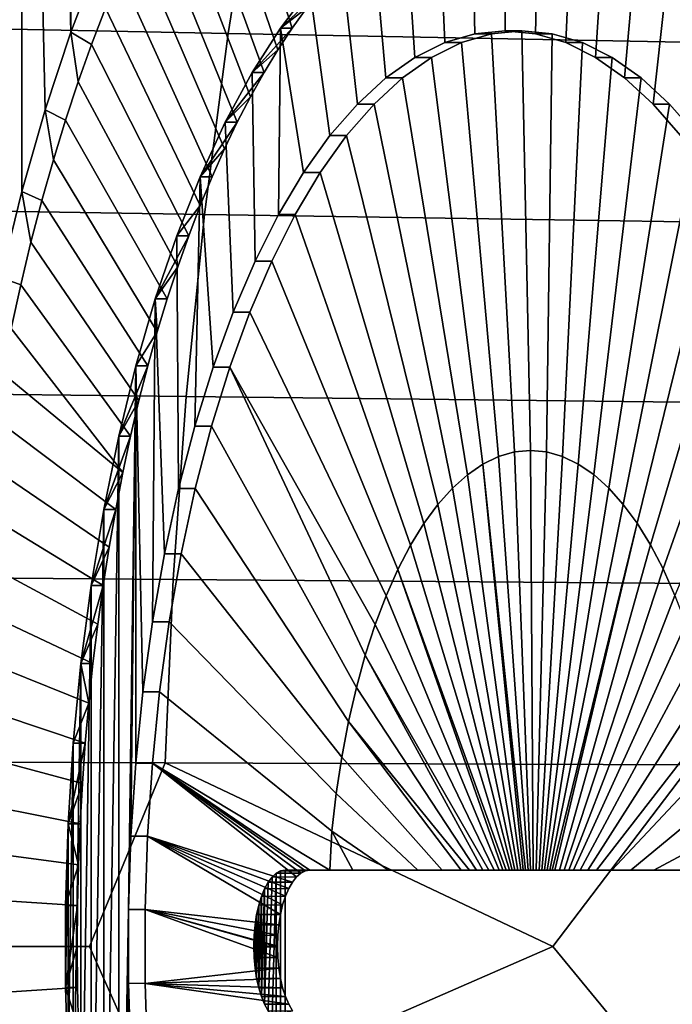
# Model space of a CAD drawing. Header units: metres. Extents: x -240 to 45, y -77 to 27.
# Tile 368 of 656: x -192 to -189.86, y -0.19 to 3.04. Entities that reach past the tile are written whole.
import ezdxf

# ---------------------------------------------------------------- set-up
doc = ezdxf.new("R2010")
doc.units = ezdxf.units.M
doc.layers.add('solid_102011X2', color=7, linetype='CONTINUOUS')

msp = doc.modelspace()

# ---------------------------------------------------------------- linework, layer by layer
at = {"layer": 'solid_102011X2'}
for points in [[(-191.742722, 3.234237, 277.124939), (-191.834381, 2.995306, 276.922089), (-191.828583, 6.267675, 276.934937), (-191.744476, 6.375525, 277.121033)], [(-191.834381, 2.995306, 276.922089), (-191.911194, 6.15328, 276.752106), (-191.828583, 6.267675, 276.934937)], [(-191.834381, 2.995306, 276.922089), (-191.918777, 2.741099, 276.735321), (-191.992203, 6.032554, 276.572845), (-191.911194, 6.15328, 276.752106)], [(-191.995499, 2.472916, 276.565552), (-192.064133, 2.192124, 276.413666), (-192.071548, 5.905531, 276.397247), (-191.992203, 6.032554, 276.572845)], [(-191.918777, 2.741099, 276.735321), (-191.995499, 2.472916, 276.565552), (-191.992203, 6.032554, 276.572845)], [(-191.061127, 3.074813, 278.529114), (-191.109131, 3.008506, 278.422882), (-191.358627, 3.780429, 277.966522), (-191.301132, 3.862168, 278.09375)], [(-191.109131, 3.008506, 278.422882), (-191.156067, 2.937754, 278.319), (-191.414841, 3.693645, 277.842102), (-191.358627, 3.780429, 277.966522)], [(-191.156067, 2.937754, 278.319), (-191.201813, 2.862744, 278.217773), (-191.469727, 3.601933, 277.720673), (-191.414841, 3.693645, 277.842102)], [(-191.225235, 3.579165, 335.052307), (-192.920761, 3.619068, 333.501556), (-193.017136, 3.024392, 333.590363), (-191.319382, 2.991038, 335.141144)], [(-191.201813, 2.862744, 278.217773), (-191.246338, 2.783556, 278.119232), (-191.523193, 3.505414, 277.602356), (-191.469727, 3.601933, 277.720673)], [(-189.509781, 3.539681, 336.588623), (-191.225235, 3.579165, 335.052307), (-191.319382, 2.991038, 335.141144), (-189.6017, 2.958035, 336.67749)], [(-191.246338, 2.783556, 278.119232), (-191.289612, 2.700223, 278.023468), (-191.575165, 3.404217, 277.487335), (-191.523193, 3.505414, 277.602356)], [(-190.511063, 2.990274, 279.850433), (-190.609863, 2.961147, 279.631836), (-190.631699, 3.458977, 279.583496), (-190.521988, 3.489732, 279.826263)], [(-190.411667, 3, 280.070404), (-190.511063, 2.990274, 279.850433), (-190.521988, 3.489732, 279.826263), (-190.411667, 3.5, 280.070404)], [(-190.312271, 2.990274, 280.290344), (-190.411667, 3, 280.070404), (-190.411667, 3.5, 280.070404), (-190.301346, 3.489732, 280.314514)], [(-190.312271, 2.990274, 280.290344), (-190.301346, 3.489732, 280.314514), (-190.19165, 3.458977, 280.557281), (-190.213486, 2.961147, 280.508942)], [(-190.609863, 2.961147, 279.631836), (-190.707306, 2.912837, 279.416199), (-190.740051, 3.407947, 279.343719), (-190.631699, 3.458977, 279.583496)], [(-190.213486, 2.961147, 280.508942), (-190.19165, 3.458977, 280.557281), (-190.083298, 3.407947, 280.797058), (-190.116043, 2.912837, 280.724579)], [(-191.289612, 2.700223, 278.023468), (-191.331558, 2.612911, 277.930695), (-191.625595, 3.298479, 277.375763), (-191.575165, 3.404217, 277.487335)], [(-190.707306, 2.912837, 279.416199), (-190.802887, 2.845605, 279.204651), (-190.846558, 3.33688, 279.108032), (-190.740051, 3.407947, 279.343719)], [(-190.116043, 2.912837, 280.724579), (-190.083298, 3.407947, 280.797058), (-189.976791, 3.33688, 281.032745), (-190.020447, 2.845605, 280.936127)], [(-190.802887, 2.845605, 279.204651), (-190.895889, 2.759953, 278.998871), (-190.950424, 3.246282, 278.878174), (-190.846558, 3.33688, 279.108032)], [(-190.020447, 2.845605, 280.936127), (-189.976791, 3.33688, 281.032745), (-189.87291, 3.246282, 281.262604), (-189.92746, 2.759953, 281.141907)], [(-191.331558, 2.612911, 277.930695), (-191.372055, 2.521825, 277.841064), (-191.674393, 3.188339, 277.267792), (-191.625595, 3.298479, 277.375763)], [(-191.721497, 3.073945, 277.163544), (-191.766846, 2.95545, 277.063171), (-191.834381, 2.995306, 276.922089), (-191.742722, 3.234237, 277.124939)], [(-190.895889, 2.759953, 278.998871), (-190.985794, 2.65636, 278.799896), (-191.051208, 3.136575, 278.655151), (-190.950424, 3.246282, 278.878174)], [(-189.92746, 2.759953, 281.141907), (-189.87291, 3.246282, 281.262604), (-189.772125, 3.136575, 281.485626), (-189.83754, 2.65636, 281.340881)], [(-191.372055, 2.521825, 277.841064), (-191.411087, 2.427046, 277.7547), (-191.721497, 3.073945, 277.163544), (-191.674393, 3.188339, 277.267792)], [(-190.985794, 2.65636, 278.799896), (-191.071945, 2.535577, 278.609283), (-191.148193, 3.008517, 278.440552), (-191.051208, 3.136575, 278.655151)], [(-191.012146, 3.136565, 278.637482), (-191.051208, 3.136575, 278.655151), (-191.148193, 3.008517, 278.440552)], [(-191.061127, 3.074813, 278.529114), (-191.012146, 3.136565, 278.637482), (-191.148193, 3.008517, 278.440552)], [(-191.448608, 2.328647, 277.671631), (-191.766846, 2.95545, 277.063171), (-191.721497, 3.073945, 277.163544), (-191.411087, 2.427046, 277.7547)], [(-191.109131, 3.008506, 278.422882), (-191.061127, 3.074813, 278.529114), (-191.148193, 3.008517, 278.440552)], [(-191.319382, 2.991038, 335.141144), (-193.017136, 3.024392, 333.590363), (-193.096191, 2.425032, 333.663239), (-191.396622, 2.398283, 335.21402)], [(-191.153854, 2.398296, 278.42804), (-191.230896, 2.245543, 278.257538), (-191.240891, 2.862747, 278.235443), (-191.148193, 3.008517, 278.440552)], [(-191.109131, 3.008506, 278.422882), (-191.148193, 3.008517, 278.440552), (-191.240891, 2.862747, 278.235443)], [(-191.156067, 2.937754, 278.319), (-191.109131, 3.008506, 278.422882), (-191.240891, 2.862747, 278.235443)], [(-191.071945, 2.535577, 278.609283), (-191.153854, 2.398296, 278.42804), (-191.148193, 3.008517, 278.440552)], [(-190.511063, 2.990274, 279.850433), (-190.411667, 3, 280.070404), (-190.357101, 3, 280.045715), (-190.456512, 2.990273, 279.825745)], [(-190.456512, 2.990273, 279.825745), (-190.357101, 3, 280.045715), (-190.328354, 1.625165, 280.032745), (-190.38089, 1.620148, 279.916443)], [(-190.411667, 3, 280.070404), (-190.312271, 2.990274, 280.290344), (-190.257706, 2.990273, 280.265717), (-190.357101, 3, 280.045715)], [(-190.275909, 1.620168, 280.148773), (-190.328354, 1.625165, 280.032745), (-190.357101, 3, 280.045715), (-190.257706, 2.990273, 280.265717)], [(-191.810394, 2.833012, 276.966797), (-191.852066, 2.706793, 276.874603), (-191.918777, 2.741099, 276.735321), (-191.834381, 2.995306, 276.922089)], [(-191.766846, 2.95545, 277.063171), (-191.810394, 2.833012, 276.966797), (-191.834381, 2.995306, 276.922089)], [(-189.6017, 2.958035, 336.67749), (-191.319382, 2.991038, 335.141144), (-191.396622, 2.398283, 335.21402), (-189.677094, 2.371816, 336.750397)], [(-190.609863, 2.961147, 279.631836), (-190.511063, 2.990274, 279.850433), (-190.456512, 2.990273, 279.825745), (-190.555298, 2.961145, 279.607178)], [(-190.555298, 2.961145, 279.607178), (-190.456512, 2.990273, 279.825745), (-190.38089, 1.620148, 279.916443), (-190.433121, 1.605128, 279.800903)], [(-190.312271, 2.990274, 280.290344), (-190.213486, 2.961147, 280.508942), (-190.15892, 2.961145, 280.484283), (-190.257706, 2.990273, 280.265717)], [(-190.15892, 2.961145, 280.484283), (-190.223785, 1.605207, 280.26413), (-190.275909, 1.620168, 280.148773), (-190.257706, 2.990273, 280.265717)], [(-191.484558, 2.226831, 277.592102), (-191.810394, 2.833012, 276.966797), (-191.766846, 2.95545, 277.063171), (-191.448608, 2.328647, 277.671631)], [(-191.201813, 2.862744, 278.217773), (-191.156067, 2.937754, 278.319), (-191.240891, 2.862747, 278.235443)], [(-190.707306, 2.912837, 279.416199), (-190.609863, 2.961147, 279.631836), (-190.555298, 2.961145, 279.607178), (-190.65274, 2.912831, 279.39151)], [(-190.65274, 2.912831, 279.39151), (-190.555298, 2.961145, 279.607178), (-190.433121, 1.605128, 279.800903), (-190.484695, 1.580198, 279.686768)], [(-190.061462, 2.912831, 280.699951), (-190.172302, 1.580374, 280.378052), (-190.223785, 1.605207, 280.26413), (-190.15892, 2.961145, 280.484283)], [(-190.213486, 2.961147, 280.508942), (-190.116043, 2.912837, 280.724579), (-190.061462, 2.912831, 280.699951), (-190.15892, 2.961145, 280.484283)], [(-190.802887, 2.845605, 279.204651), (-190.707306, 2.912837, 279.416199), (-190.65274, 2.912831, 279.39151), (-190.748322, 2.8456, 279.179993)], [(-190.748322, 2.8456, 279.179993), (-190.65274, 2.912831, 279.39151), (-190.484695, 1.580198, 279.686768), (-190.535294, 1.54551, 279.574768)], [(-189.965881, 2.8456, 280.911469), (-190.12178, 1.545821, 280.489838), (-190.172302, 1.580374, 280.378052), (-190.061462, 2.912831, 280.699951)], [(-190.116043, 2.912837, 280.724579), (-190.020447, 2.845605, 280.936127), (-189.965881, 2.8456, 280.911469), (-190.061462, 2.912831, 280.699951)], [(-191.230896, 2.245543, 278.257538), (-191.302673, 2.078126, 278.098724), (-191.32869, 2.70022, 278.041138), (-191.240891, 2.862747, 278.235443)], [(-191.201813, 2.862744, 278.217773), (-191.240891, 2.862747, 278.235443), (-191.32869, 2.70022, 278.041138)], [(-191.246338, 2.783556, 278.119232), (-191.201813, 2.862744, 278.217773), (-191.32869, 2.70022, 278.041138)], [(-190.895889, 2.759953, 278.998871), (-190.802887, 2.845605, 279.204651), (-190.748322, 2.8456, 279.179993), (-190.841339, 2.759946, 278.974182)], [(-190.841339, 2.759946, 278.974182), (-190.748322, 2.8456, 279.179993), (-190.535294, 1.54551, 279.574768), (-190.584625, 1.501281, 279.465607)], [(-189.872879, 2.759946, 281.117279), (-190.07254, 1.501762, 280.598816), (-190.12178, 1.545821, 280.489838), (-189.965881, 2.8456, 280.911469)], [(-190.020447, 2.845605, 280.936127), (-189.92746, 2.759953, 281.141907), (-189.872879, 2.759946, 281.117279), (-189.965881, 2.8456, 280.911469)], [(-191.51886, 2.121792, 277.516174), (-191.852066, 2.706793, 276.874603), (-191.810394, 2.833012, 276.966797), (-191.484558, 2.226831, 277.592102)], [(-191.289612, 2.700223, 278.023468), (-191.246338, 2.783556, 278.119232), (-191.32869, 2.70022, 278.041138)], [(-190.985794, 2.65636, 278.799896), (-190.895889, 2.759953, 278.998871), (-190.841339, 2.759946, 278.974182), (-190.931229, 2.656366, 278.775269)], [(-190.931229, 2.656366, 278.775269), (-190.841339, 2.759946, 278.974182), (-190.584625, 1.501281, 279.465607), (-190.632385, 1.447782, 279.359955)], [(-189.782974, 2.656366, 281.316193), (-190.024872, 1.448467, 280.704315), (-190.07254, 1.501762, 280.598816), (-189.872879, 2.759946, 281.117279)], [(-189.92746, 2.759953, 281.141907), (-189.83754, 2.65636, 281.340881), (-189.782974, 2.656366, 281.316193), (-189.872879, 2.759946, 281.117279)], [(-191.891815, 2.576962, 276.786652), (-191.929581, 2.443693, 276.703064), (-191.995499, 2.472916, 276.565552), (-191.918777, 2.741099, 276.735321)], [(-191.852066, 2.706793, 276.874603), (-191.891815, 2.576962, 276.786652), (-191.918777, 2.741099, 276.735321)], [(-191.551483, 2.013634, 277.444), (-191.891815, 2.576962, 276.786652), (-191.852066, 2.706793, 276.874603), (-191.51886, 2.121792, 277.516174)], [(-191.289612, 2.700223, 278.023468), (-191.32869, 2.70022, 278.041138), (-191.411133, 2.521811, 277.858704)], [(-191.331558, 2.612911, 277.930695), (-191.289612, 2.700223, 278.023468), (-191.411133, 2.521811, 277.858704)], [(-191.302673, 2.078126, 278.098724), (-191.368622, 1.89736, 277.952789), (-191.411133, 2.521811, 277.858704), (-191.32869, 2.70022, 278.041138)], [(-191.071945, 2.535577, 278.609283), (-190.985794, 2.65636, 278.799896), (-190.931229, 2.656366, 278.775269), (-191.01738, 2.535574, 278.584595)], [(-191.01738, 2.535574, 278.584595), (-190.931229, 2.656366, 278.775269), (-190.632385, 1.447782, 279.359955), (-190.678253, 1.385345, 279.258423)], [(-189.696823, 2.535574, 281.506866), (-189.979065, 1.386264, 280.805664), (-190.024872, 1.448467, 280.704315), (-189.782974, 2.656366, 281.316193)], [(-191.372055, 2.521825, 277.841064), (-191.331558, 2.612911, 277.930695), (-191.411133, 2.521811, 277.858704)], [(-191.582382, 1.902493, 277.37561), (-191.929581, 2.443693, 276.703064), (-191.891815, 2.576962, 276.786652), (-191.551483, 2.013634, 277.444)], [(-191.428406, 1.704167, 277.820496), (-191.481567, 1.5, 277.70282), (-191.487686, 2.328643, 277.689301), (-191.411133, 2.521811, 277.858704)], [(-191.411087, 2.427046, 277.7547), (-191.411133, 2.521811, 277.858704), (-191.487686, 2.328643, 277.689301)], [(-191.368622, 1.89736, 277.952789), (-191.428406, 1.704167, 277.820496), (-191.411133, 2.521811, 277.858704)], [(-191.411087, 2.427046, 277.7547), (-191.372055, 2.521825, 277.841064), (-191.411133, 2.521811, 277.858704)], [(-191.153854, 2.398296, 278.42804), (-191.071945, 2.535577, 278.609283), (-191.01738, 2.535574, 278.584595), (-191.099258, 2.398333, 278.403412)], [(-191.099258, 2.398333, 278.403412), (-191.01738, 2.535574, 278.584595), (-190.678253, 1.385345, 279.258423), (-190.72197, 1.314354, 279.161713)], [(-189.614944, 2.398333, 281.688049), (-189.935394, 1.315536, 280.902283), (-189.979065, 1.386264, 280.805664), (-189.696823, 2.535574, 281.506866)], [(-191.965317, 2.307163, 276.623993), (-191.998978, 2.167554, 276.5495), (-192.064133, 2.192124, 276.413666), (-191.995499, 2.472916, 276.565552)], [(-191.929581, 2.443693, 276.703064), (-191.965317, 2.307163, 276.623993), (-191.995499, 2.472916, 276.565552)], [(-191.396622, 2.398283, 335.21402), (-193.096191, 2.425032, 333.663239), (-193.157822, 1.821917, 333.720001), (-191.456818, 1.801818, 335.270813)], [(-191.611511, 1.78856, 277.311157), (-191.965317, 2.307163, 276.623993), (-191.929581, 2.443693, 276.703064), (-191.582382, 1.902493, 277.37561)], [(-191.448608, 2.328647, 277.671631), (-191.411087, 2.427046, 277.7547), (-191.487686, 2.328643, 277.689301)], [(-189.677094, 2.371816, 336.750397), (-191.396622, 2.398283, 335.21402), (-191.456818, 1.801818, 335.270813), (-189.735855, 1.78193, 336.80722)], [(-191.230896, 2.245543, 278.257538), (-191.153854, 2.398296, 278.42804), (-191.099258, 2.398333, 278.403412), (-191.176331, 2.245536, 278.23288)], [(-191.176331, 2.245536, 278.23288), (-191.099258, 2.398333, 278.403412), (-190.72197, 1.314354, 279.161713), (-190.763245, 1.235248, 279.070343)], [(-189.537872, 2.245536, 281.858582), (-189.89415, 1.236717, 280.993561), (-189.935394, 1.315536, 280.902283), (-189.614944, 2.398333, 281.688049)], [(-191.448608, 2.328647, 277.671631), (-191.487686, 2.328643, 277.689301), (-191.557938, 2.121763, 277.533813)], [(-191.484558, 2.226831, 277.592102), (-191.448608, 2.328647, 277.671631), (-191.557938, 2.121763, 277.533813)], [(-191.481567, 1.5, 277.70282), (-191.527802, 1.286107, 277.600525), (-191.557938, 2.121763, 277.533813), (-191.487686, 2.328643, 277.689301)], [(-191.638809, 1.672008, 277.250763), (-191.998978, 2.167554, 276.5495), (-191.965317, 2.307163, 276.623993), (-191.611511, 1.78856, 277.311157)], [(-191.51886, 2.121792, 277.516174), (-191.484558, 2.226831, 277.592102), (-191.557938, 2.121763, 277.533813)], [(-191.302673, 2.078126, 278.098724), (-191.230896, 2.245543, 278.257538), (-191.176331, 2.245536, 278.23288), (-191.248093, 2.078163, 278.074097)], [(-191.248093, 2.078163, 278.074097), (-191.176331, 2.245536, 278.23288), (-190.763245, 1.235248, 279.070343), (-190.801849, 1.148515, 278.984924)], [(-189.466125, 2.078163, 282.017365), (-189.855576, 1.150292, 281.078918), (-189.89415, 1.236717, 280.993561), (-189.537872, 2.245536, 281.858582)], [(-191.998978, 2.167554, 276.5495), (-192.030518, 2.025054, 276.479706), (-192.064133, 2.192124, 276.413666)], [(-191.664261, 1.553013, 277.194458), (-192.030518, 2.025054, 276.479706), (-191.998978, 2.167554, 276.5495), (-191.638809, 1.672008, 277.250763)], [(-191.566803, 1.063787, 277.514221), (-191.598297, 0.834712, 277.444519), (-191.62146, 1.902495, 277.39328), (-191.557938, 2.121763, 277.533813)], [(-191.551483, 2.013634, 277.444), (-191.557938, 2.121763, 277.533813), (-191.62146, 1.902495, 277.39328)], [(-191.527802, 1.286107, 277.600525), (-191.566803, 1.063787, 277.514221), (-191.557938, 2.121763, 277.533813)], [(-191.551483, 2.013634, 277.444), (-191.51886, 2.121792, 277.516174), (-191.557938, 2.121763, 277.533813)], [(-191.368622, 1.89736, 277.952789), (-191.302673, 2.078126, 278.098724), (-191.248093, 2.078163, 278.074097), (-191.314056, 1.897351, 277.928101)], [(-191.314056, 1.897351, 277.928101), (-191.248093, 2.078163, 278.074097), (-190.801849, 1.148515, 278.984924), (-190.837509, 1.054691, 278.906006)], [(-191.664261, 1.553013, 277.194458), (-192.059891, 1.879851, 276.414703), (-192.030518, 2.025054, 276.479706)], [(-191.582382, 1.902493, 277.37561), (-191.551483, 2.013634, 277.444), (-191.62146, 1.902495, 277.39328)], [(-191.664261, 1.553013, 277.194458), (-191.687805, 1.431753, 277.142334), (-192.087067, 1.73214, 276.354584), (-192.059891, 1.879851, 276.414703)], [(-191.646072, 0.120782, 277.338776), (-191.677887, -1.671991, 277.268402), (-191.677887, 1.671991, 277.268402), (-191.62146, 1.902495, 277.39328)], [(-191.582382, 1.902493, 277.37561), (-191.62146, 1.902495, 277.39328), (-191.677887, 1.671991, 277.268402)], [(-191.611511, 1.78856, 277.311157), (-191.582382, 1.902493, 277.37561), (-191.677887, 1.671991, 277.268402)], [(-191.638062, 0.361657, 277.356506), (-191.646072, 0.120782, 277.338776), (-191.62146, 1.902495, 277.39328)], [(-191.622116, 0.600062, 277.391815), (-191.638062, 0.361657, 277.356506), (-191.62146, 1.902495, 277.39328)], [(-191.598297, 0.834712, 277.444519), (-191.622116, 0.600062, 277.391815), (-191.62146, 1.902495, 277.39328)], [(-191.368622, 1.89736, 277.952789), (-191.314056, 1.897351, 277.928101), (-191.37384, 1.704157, 277.795807), (-191.428406, 1.704167, 277.820496)], [(-191.314056, 1.897351, 277.928101), (-190.870041, 0.954355, 278.834015), (-190.899231, 0.848127, 278.76944), (-191.37384, 1.704157, 277.795807)], [(-191.314056, 1.897351, 277.928101), (-190.837509, 1.054691, 278.906006), (-190.870041, 0.954355, 278.834015)], [(-191.456818, 1.801818, 335.270813), (-193.157822, 1.821917, 333.720001), (-193.201889, 1.215978, 333.76062), (-191.499863, 1.202562, 335.311432)], [(-191.638809, 1.672008, 277.250763), (-191.611511, 1.78856, 277.311157), (-191.677887, 1.671991, 277.268402)], [(-189.735855, 1.78193, 336.80722), (-191.456818, 1.801818, 335.270813), (-191.499863, 1.202562, 335.311432), (-189.777893, 1.189288, 336.84787)], [(-191.687805, 1.431753, 277.142334), (-191.709412, 1.308364, 277.094513), (-192.112, 1.582118, 276.299408), (-192.087067, 1.73214, 276.354584)], [(-191.481567, 1.5, 277.70282), (-191.428406, 1.704167, 277.820496), (-191.37384, 1.704157, 277.795807), (-191.426987, 1.500036, 277.678192)], [(-191.37384, 1.704157, 277.795807), (-190.899231, 0.848127, 278.76944), (-190.924896, 0.736662, 278.712646), (-191.426987, 1.500036, 277.678192)], [(-191.638809, 1.672008, 277.250763), (-191.677887, 1.671991, 277.268402), (-191.726868, 1.43174, 277.160004)], [(-191.664261, 1.553013, 277.194458), (-191.638809, 1.672008, 277.250763), (-191.726868, 1.43174, 277.160004)], [(-191.726868, -1.43174, 277.160004), (-191.726868, 1.43174, 277.160004), (-191.677887, 1.671991, 277.268402)], [(-191.677887, -1.671991, 277.268402), (-191.726868, -1.43174, 277.160004), (-191.677887, 1.671991, 277.268402)], [(-190.336853, 0.25, 279.991394), (-190.433121, 1.605128, 279.800903), (-190.38089, 1.620148, 279.916443), (-190.328461, 0.25, 280.009949)], [(-190.319901, 0.25, 280.028931), (-190.328461, 0.25, 280.009949), (-190.38089, 1.620148, 279.916443), (-190.328354, 1.625165, 280.032745)], [(-190.310287, 0.25, 280.050171), (-190.319901, 0.25, 280.028931), (-190.328354, 1.625165, 280.032745), (-190.275909, 1.620168, 280.148773)], [(-190.300903, 0.25, 280.070953), (-190.310287, 0.25, 280.050171), (-190.275909, 1.620168, 280.148773), (-190.223785, 1.605207, 280.26413)], [(-191.709412, 1.308364, 277.094513), (-191.72908, 1.183027, 277.050995), (-192.134659, 1.429985, 276.249268), (-192.112, 1.582118, 276.299408)], [(-190.345062, 0.25, 279.973206), (-190.484695, 1.580198, 279.686768), (-190.433121, 1.605128, 279.800903), (-190.336853, 0.25, 279.991394)], [(-190.291718, 0.25, 280.091248), (-190.300903, 0.25, 280.070953), (-190.223785, 1.605207, 280.26413), (-190.172302, 1.580374, 280.378052)], [(-191.687805, 1.431753, 277.142334), (-191.664261, 1.553013, 277.194458), (-191.726868, 1.43174, 277.160004)], [(-190.360977, 0.25, 279.937988), (-190.535294, 1.54551, 279.574768), (-190.484695, 1.580198, 279.686768), (-190.353104, 0.25, 279.955383)], [(-190.345062, 0.25, 279.973206), (-190.353104, 0.25, 279.955383), (-190.484695, 1.580198, 279.686768)], [(-190.282745, 0.25, 280.111084), (-190.291718, 0.25, 280.091248), (-190.172302, 1.580374, 280.378052), (-190.12178, 1.545821, 280.489838)], [(-190.370468, 0.25, 279.916931), (-190.584625, 1.501281, 279.465607), (-190.535294, 1.54551, 279.574768), (-190.360977, 0.25, 279.937988)], [(-190.274033, 0.25, 280.130371), (-190.282745, 0.25, 280.111084), (-190.12178, 1.545821, 280.489838), (-190.07254, 1.501762, 280.598816)], [(-191.527802, 1.286107, 277.600525), (-191.481567, 1.5, 277.70282), (-191.426987, 1.500036, 277.678192), (-191.473236, 1.286031, 277.575836)], [(-191.426987, 1.500036, 277.678192), (-190.924896, 0.736662, 278.712646), (-190.946869, 0.620649, 278.664001), (-191.473236, 1.286031, 277.575836)], [(-190.379623, 0.25, 279.896637), (-190.632385, 1.447782, 279.359955), (-190.584625, 1.501281, 279.465607), (-190.370468, 0.25, 279.916931)], [(-190.26561, 0.25, 280.148956), (-190.274033, 0.25, 280.130371), (-190.07254, 1.501762, 280.598816), (-190.024872, 1.448467, 280.704315)], [(-191.72908, 1.183027, 277.050995), (-191.746735, 1.056002, 277.011902), (-192.155014, 1.275944, 276.204224), (-192.134659, 1.429985, 276.249268)], [(-191.687805, 1.431753, 277.142334), (-191.726868, 1.43174, 277.160004), (-191.768143, 1.183044, 277.068665)], [(-191.709412, 1.308364, 277.094513), (-191.687805, 1.431753, 277.142334), (-191.768143, 1.183044, 277.068665)], [(-191.768143, -1.183044, 277.068665), (-191.768143, 1.183044, 277.068665), (-191.726868, 1.43174, 277.160004)], [(-191.726868, -1.43174, 277.160004), (-191.768143, -1.183044, 277.068665), (-191.726868, 1.43174, 277.160004)], [(-190.38855, 0.25, 279.876862), (-190.678253, 1.385345, 279.258423), (-190.632385, 1.447782, 279.359955), (-190.379623, 0.25, 279.896637)], [(-190.257416, 0.25, 280.167053), (-190.26561, 0.25, 280.148956), (-190.024872, 1.448467, 280.704315), (-189.979065, 1.386264, 280.805664)], [(-190.397232, 0.25, 279.857635), (-190.72197, 1.314354, 279.161713), (-190.678253, 1.385345, 279.258423), (-190.38855, 0.25, 279.876862)], [(-190.24942, 0.25, 280.184753), (-190.257416, 0.25, 280.167053), (-189.979065, 1.386264, 280.805664)], [(-190.233871, 0.25, 280.219147), (-190.24942, 0.25, 280.184753), (-189.979065, 1.386264, 280.805664), (-189.935394, 1.315536, 280.902283)], [(-191.72908, 1.183027, 277.050995), (-191.709412, 1.308364, 277.094513), (-191.768143, 1.183044, 277.068665)], [(-190.408585, 0.25, 279.832489), (-190.763245, 1.235248, 279.070343), (-190.72197, 1.314354, 279.161713), (-190.397232, 0.25, 279.857635)], [(-190.218628, 0.25, 280.252838), (-190.233871, 0.25, 280.219147), (-189.935394, 1.315536, 280.902283), (-189.89415, 1.236717, 280.993561)], [(-191.746735, 1.056002, 277.011902), (-191.76239, 0.927463, 276.977295), (-192.173035, 1.1202, 276.164337), (-192.155014, 1.275944, 276.204224)], [(-191.566803, 1.063787, 277.514221), (-191.527802, 1.286107, 277.600525), (-191.473236, 1.286031, 277.575836), (-191.512222, 1.063859, 277.489594)], [(-191.473236, 1.286031, 277.575836), (-190.946869, 0.620649, 278.664001), (-190.965027, 0.500803, 278.62384), (-191.512222, 1.063859, 277.489594)], [(-190.430939, 0.25, 279.78299), (-190.801849, 1.148515, 278.984924), (-190.763245, 1.235248, 279.070343), (-190.419769, 0.25, 279.807739)], [(-190.408585, 0.25, 279.832489), (-190.419769, 0.25, 279.807739), (-190.763245, 1.235248, 279.070343)], [(-190.203369, 0.25, 280.286621), (-190.218628, 0.25, 280.252838), (-189.89415, 1.236717, 280.993561), (-189.855576, 1.150292, 281.078918)], [(-191.499863, 1.202562, 335.311432), (-193.201889, 1.215978, 333.76062), (-193.228348, 0.608156, 333.785004), (-191.525711, 0.601445, 335.335815)], [(-189.777893, 1.189288, 336.84787), (-191.499863, 1.202562, 335.311432), (-191.525711, 0.601445, 335.335815), (-189.803131, 0.594806, 336.872253)], [(-191.801468, -0.927388, 276.994934), (-191.801468, 0.927388, 276.994934), (-191.768143, 1.183044, 277.068665)], [(-191.72908, 1.183027, 277.050995), (-191.768143, 1.183044, 277.068665), (-191.801468, 0.927388, 276.994934)], [(-191.768143, -1.183044, 277.068665), (-191.801468, -0.927388, 276.994934), (-191.768143, 1.183044, 277.068665)], [(-191.746735, 1.056002, 277.011902), (-191.72908, 1.183027, 277.050995), (-191.801468, 0.927388, 276.994934)], [(-190.447952, 0.25, 279.745361), (-190.837509, 1.054691, 278.906006), (-190.801849, 1.148515, 278.984924), (-190.430939, 0.25, 279.78299)], [(-190.187714, 0.25, 280.321259), (-190.203369, 0.25, 280.286621), (-189.855576, 1.150292, 281.078918), (-189.819916, 1.056793, 281.157837)], [(-191.76239, 0.927463, 276.977295), (-191.776001, 0.797495, 276.947174), (-192.188705, 0.962962, 276.129639), (-192.173035, 1.1202, 276.164337)], [(-191.76239, 0.927463, 276.977295), (-191.746735, 1.056002, 277.011902), (-191.801468, 0.927388, 276.994934)], [(-191.598297, 0.834712, 277.444519), (-191.566803, 1.063787, 277.514221), (-191.512222, 1.063859, 277.489594), (-191.543732, 0.83462, 277.41983)], [(-191.512222, 1.063859, 277.489594), (-190.965027, 0.500803, 278.62384), (-190.979248, 0.377866, 278.592346), (-191.543732, 0.83462, 277.41983)], [(-190.465668, 0.25, 279.706207), (-190.870041, 0.954355, 278.834015), (-190.837509, 1.054691, 278.906006), (-190.447952, 0.25, 279.745361)], [(-190.165634, 0.25, 280.370209), (-190.187714, 0.25, 280.321259), (-189.819916, 1.056793, 281.157837), (-189.787384, 0.956795, 281.229828)], [(-191.776001, 0.797495, 276.947174), (-191.787552, 0.666321, 276.9216), (-192.201996, 0.804438, 276.10022), (-192.188705, 0.962962, 276.129639)], [(-190.505493, 0.25, 279.618347), (-190.899231, 0.848127, 278.76944), (-190.870041, 0.954355, 278.834015), (-190.484634, 0.25, 279.664337)], [(-190.465668, 0.25, 279.706207), (-190.484634, 0.25, 279.664337), (-190.870041, 0.954355, 278.834015)], [(-190.141113, 0.25, 280.424622), (-190.165634, 0.25, 280.370209), (-189.787384, 0.956795, 281.229828), (-189.758163, 0.850913, 281.294495)], [(-191.826614, -0.666383, 276.93927), (-191.826614, 0.666383, 276.93927), (-191.801468, 0.927388, 276.994934)], [(-191.776001, 0.797495, 276.947174), (-191.801468, 0.927388, 276.994934), (-191.826614, 0.666383, 276.93927)], [(-191.801468, -0.927388, 276.994934), (-191.826614, -0.666383, 276.93927), (-191.801468, 0.927388, 276.994934)], [(-191.776001, 0.797495, 276.947174), (-191.76239, 0.927463, 276.977295), (-191.801468, 0.927388, 276.994934)], [(-190.528931, 0.25, 279.566742), (-190.924896, 0.736662, 278.712646), (-190.899231, 0.848127, 278.76944), (-190.505493, 0.25, 279.618347)], [(-190.112961, 0.25, 280.487213), (-190.141113, 0.25, 280.424622), (-189.758163, 0.850913, 281.294495), (-189.732468, 0.739797, 281.351379)], [(-191.622116, 0.600062, 277.391815), (-191.598297, 0.834712, 277.444519), (-191.543732, 0.83462, 277.41983), (-191.567535, 0.600111, 277.367157)], [(-191.543732, 0.83462, 277.41983), (-190.979248, 0.377866, 278.592346), (-190.986649, 0.25, 278.575745), (-191.567535, 0.600111, 277.367157)], [(-191.787552, 0.666321, 276.9216), (-191.797012, 0.534257, 276.900665), (-192.212906, 0.644842, 276.076111), (-192.201996, 0.804438, 276.10022)], [(-191.787552, 0.666321, 276.9216), (-191.776001, 0.797495, 276.947174), (-191.826614, 0.666383, 276.93927)], [(-190.618668, 0.25, 279.369873), (-190.946869, 0.620649, 278.664001), (-190.924896, 0.736662, 278.712646), (-190.55542, 0.25, 279.508484)], [(-190.528931, 0.25, 279.566742), (-190.55542, 0.25, 279.508484), (-190.924896, 0.736662, 278.712646)], [(-190.062286, 0.25, 280.600159), (-190.112961, 0.25, 280.487213), (-189.732468, 0.739797, 281.351379), (-189.710419, 0.624132, 281.400146)], [(-191.843475, -0.401319, 276.901978), (-191.843475, 0.401319, 276.901978), (-191.826614, 0.666383, 276.93927)], [(-191.787552, 0.666321, 276.9216), (-191.826614, 0.666383, 276.93927), (-191.843475, 0.401319, 276.901978)], [(-191.826614, -0.666383, 276.93927), (-191.843475, -0.401319, 276.901978), (-191.826614, 0.666383, 276.93927)], [(-191.797012, 0.534257, 276.900665), (-191.787552, 0.666321, 276.9216), (-191.843475, 0.401319, 276.901978)], [(-191.797012, 0.534257, 276.900665), (-191.804398, 0.401437, 276.884338), (-192.221405, 0.484384, 276.057312), (-192.212906, 0.644842, 276.076111)], [(-190.697464, 0.25, 279.198029), (-190.965027, 0.500803, 278.62384), (-190.946869, 0.620649, 278.664001), (-190.618668, 0.25, 279.369873)], [(-190.000122, 0.25, 280.739288), (-190.062286, 0.25, 280.600159), (-189.710419, 0.624132, 281.400146), (-189.692184, 0.504629, 281.440491)], [(-191.525711, 0.601445, 335.335815), (-193.228348, 0.608156, 333.785004), (-193.308365, 0, 333.727631), (-191.773636, 0, 335.127899)], [(-191.525711, 0.601445, 335.335815), (-191.773636, 0, 335.127899), (-191.527008, -0.554554, 335.337036), (-190.256058, 0, 336.487152)], [(-191.638062, 0.361657, 277.356506), (-191.622116, 0.600062, 277.391815), (-191.567535, 0.600111, 277.367157), (-191.583496, 0.361597, 277.331848)], [(-191.567535, 0.600111, 277.367157), (-191.095276, 0.227852, 278.345154), (-191.108673, 0.210864, 278.316803), (-191.583496, 0.361597, 277.331848)], [(-191.567535, 0.600111, 277.367157), (-191.080994, 0.240198, 278.375458), (-191.095276, 0.227852, 278.345154)], [(-191.567535, 0.600111, 277.367157), (-191.066238, 0.247584, 278.406738), (-191.080994, 0.240198, 278.375458)], [(-191.567535, 0.600111, 277.367157), (-191.051468, 0.25, 278.438019), (-191.066238, 0.247584, 278.406738)], [(-191.567535, 0.600111, 277.367157), (-190.986649, 0.25, 278.575745), (-191.051468, 0.25, 278.438019)], [(-189.803131, 0.594806, 336.872253), (-191.525711, 0.601445, 335.335815), (-190.256058, 0, 336.487152)], [(-189.803131, 0.594806, 336.872253), (-190.256058, 0, 336.487152), (-189.804382, -0.548432, 336.873474), (-188.757996, 0, 337.803375)], [(-191.804398, 0.401437, 276.884338), (-191.797012, 0.534257, 276.900665), (-191.843475, 0.401319, 276.901978)], [(-191.804398, 0.401437, 276.884338), (-191.809677, 0.267926, 276.87265), (-192.227478, 0.323281, 276.043854), (-192.221405, 0.484384, 276.057312)], [(-190.794144, 0.25, 278.988556), (-190.979248, 0.377866, 278.592346), (-190.965027, 0.500803, 278.62384), (-190.697464, 0.25, 279.198029)], [(-189.925095, 0.25, 280.908081), (-190.000122, 0.25, 280.739288), (-189.692184, 0.504629, 281.440491), (-189.677856, 0.382022, 281.472198)], [(-191.851929, -0.134113, 276.88327), (-191.851929, 0.134113, 276.88327), (-191.843475, 0.401319, 276.901978)], [(-191.809677, 0.267926, 276.87265), (-191.843475, 0.401319, 276.901978), (-191.851929, 0.134113, 276.88327)], [(-191.843475, -0.401319, 276.901978), (-191.851929, -0.134113, 276.88327), (-191.843475, 0.401319, 276.901978)], [(-191.809677, 0.267926, 276.87265), (-191.804398, 0.401437, 276.884338), (-191.843475, 0.401319, 276.901978)], [(-191.646072, 0.120782, 277.338776), (-191.638062, 0.361657, 277.356506), (-191.583496, 0.361597, 277.331848), (-191.591507, 0.120815, 277.314117)], [(-191.583496, 0.361597, 277.331848), (-191.148102, 0.104729, 278.233276), (-191.153442, 0.071342, 278.221985), (-191.591507, 0.120815, 277.314117)], [(-191.583496, 0.361597, 277.331848), (-191.140793, 0.135965, 278.248779), (-191.148102, 0.104729, 278.233276)], [(-191.583496, 0.361597, 277.331848), (-191.131653, 0.16446, 278.268127), (-191.140793, 0.135965, 278.248779)], [(-191.583496, 0.361597, 277.331848), (-191.120865, 0.18959, 278.290955), (-191.131653, 0.16446, 278.268127)], [(-191.583496, 0.361597, 277.331848), (-191.108673, 0.210864, 278.316803), (-191.120865, 0.18959, 278.290955)], [(-190.911209, 0.25, 278.736816), (-190.986649, 0.25, 278.575745), (-190.979248, 0.377866, 278.592346)], [(-190.794144, 0.25, 278.988556), (-190.911209, 0.25, 278.736816), (-190.979248, 0.377866, 278.592346)], [(-189.835846, 0.25, 281.110107), (-189.925095, 0.25, 280.908081), (-189.677856, 0.382022, 281.472198)], [(-191.809677, 0.267926, 276.87265), (-191.812851, 0.134006, 276.865631), (-192.231125, 0.161746, 276.035797), (-192.227478, 0.323281, 276.043854)], [(-191.812851, 0.134006, 276.865631), (-191.809677, 0.267926, 276.87265), (-191.851929, 0.134113, 276.88327)], [(-191.19989, -0.18916, 278.326141), (-191.188171, 0.210481, 278.352081), (-191.175323, 0.227509, 278.380524), (-191.188171, -0.210481, 278.352081)], [(-191.188171, -0.210481, 278.352081), (-191.175323, 0.227509, 278.380524), (-191.161636, 0.239904, 278.410797), (-191.175323, -0.227509, 278.380524)], [(-191.188171, 0.210481, 278.352081), (-191.108673, 0.210864, 278.316803), (-191.095276, 0.227852, 278.345154), (-191.175323, 0.227509, 278.380524)], [(-191.175323, 0.227509, 278.380524), (-191.095276, 0.227852, 278.345154), (-191.080994, 0.240198, 278.375458), (-191.161636, 0.239904, 278.410797)], [(-191.175323, -0.227509, 278.380524), (-191.161636, 0.239904, 278.410797), (-191.161636, -0.239904, 278.410797)], [(-191.161636, 0.239904, 278.410797), (-191.080994, 0.240198, 278.375458), (-191.066238, 0.247584, 278.406738), (-191.147308, 0.247472, 278.442505)], [(-191.147308, -0.247472, 278.442505), (-191.161636, -0.239904, 278.410797), (-191.161636, 0.239904, 278.410797), (-191.147308, 0.247472, 278.442505)], [(-191.132736, 0.25, 278.474762), (-191.147308, 0.247472, 278.442505), (-191.066238, 0.247584, 278.406738), (-191.051468, 0.25, 278.438019)], [(-191.132736, -0.25, 278.474762), (-191.147308, -0.247472, 278.442505), (-191.147308, 0.247472, 278.442505), (-191.132736, 0.25, 278.474762)], [(-191.132736, 0.25, 278.474762), (-191.051468, 0.25, 278.438019), (-190.986649, 0.25, 278.575745)], [(-191.132736, 0.25, 278.474762), (-190.986649, 0.25, 278.575745), (-190.911209, 0.25, 278.736816)], [(-191.132736, 0.25, 278.474762), (-190.328461, 0.25, 280.009949), (-190.319901, 0.25, 280.028931)], [(-191.132736, 0.25, 278.474762), (-190.319901, 0.25, 280.028931), (-190.310287, 0.25, 280.050171)], [(-191.132736, 0.25, 278.474762), (-190.911209, 0.25, 278.736816), (-190.794144, 0.25, 278.988556)], [(-191.132736, 0.25, 278.474762), (-190.794144, 0.25, 278.988556), (-190.697464, 0.25, 279.198029)], [(-191.132736, 0.25, 278.474762), (-190.697464, 0.25, 279.198029), (-190.618668, 0.25, 279.369873)], [(-191.132736, 0.25, 278.474762), (-190.618668, 0.25, 279.369873), (-190.55542, 0.25, 279.508484)], [(-191.132736, 0.25, 278.474762), (-190.55542, 0.25, 279.508484), (-190.528931, 0.25, 279.566742)], [(-191.132736, 0.25, 278.474762), (-190.528931, 0.25, 279.566742), (-190.505493, 0.25, 279.618347)], [(-191.132736, 0.25, 278.474762), (-190.505493, 0.25, 279.618347), (-190.484634, 0.25, 279.664337)], [(-191.132736, 0.25, 278.474762), (-190.484634, 0.25, 279.664337), (-190.465668, 0.25, 279.706207)], [(-191.132736, 0.25, 278.474762), (-190.465668, 0.25, 279.706207), (-190.447952, 0.25, 279.745361)], [(-191.132736, 0.25, 278.474762), (-190.447952, 0.25, 279.745361), (-190.430939, 0.25, 279.78299)], [(-191.132736, 0.25, 278.474762), (-190.430939, 0.25, 279.78299), (-190.419769, 0.25, 279.807739)], [(-191.132736, 0.25, 278.474762), (-190.419769, 0.25, 279.807739), (-190.408585, 0.25, 279.832489)], [(-191.132736, 0.25, 278.474762), (-190.408585, 0.25, 279.832489), (-190.397232, 0.25, 279.857635)], [(-191.132736, 0.25, 278.474762), (-190.397232, 0.25, 279.857635), (-190.38855, 0.25, 279.876862)], [(-191.132736, 0.25, 278.474762), (-190.38855, 0.25, 279.876862), (-190.379623, 0.25, 279.896637)], [(-191.132736, 0.25, 278.474762), (-190.379623, 0.25, 279.896637), (-190.370468, 0.25, 279.916931)], [(-191.132736, 0.25, 278.474762), (-190.370468, 0.25, 279.916931), (-190.360977, 0.25, 279.937988)], [(-191.132736, 0.25, 278.474762), (-190.360977, 0.25, 279.937988), (-190.353104, 0.25, 279.955383)], [(-191.132736, 0.25, 278.474762), (-190.353104, 0.25, 279.955383), (-190.345062, 0.25, 279.973206)], [(-191.132736, 0.25, 278.474762), (-190.345062, 0.25, 279.973206), (-190.336853, 0.25, 279.991394)], [(-191.132736, 0.25, 278.474762), (-190.336853, 0.25, 279.991394), (-190.328461, 0.25, 280.009949)], [(-189.690613, 0.25, 281.666016), (-191.132736, 0.25, 278.474762), (-189.674149, 0.25, 281.479767), (-189.609329, 0.25, 281.629303)], [(-191.132736, 0.25, 278.474762), (-189.835846, 0.25, 281.110107), (-189.674149, 0.25, 281.479767)], [(-191.132736, 0.25, 278.474762), (-190.310287, 0.25, 280.050171), (-190.300903, 0.25, 280.070953)], [(-191.132736, 0.25, 278.474762), (-190.300903, 0.25, 280.070953), (-190.291718, 0.25, 280.091248)], [(-191.132736, 0.25, 278.474762), (-190.291718, 0.25, 280.091248), (-190.282745, 0.25, 280.111084)], [(-191.132736, 0.25, 278.474762), (-190.282745, 0.25, 280.111084), (-190.274033, 0.25, 280.130371)], [(-191.132736, 0.25, 278.474762), (-190.274033, 0.25, 280.130371), (-190.26561, 0.25, 280.148956)], [(-191.132736, 0.25, 278.474762), (-190.26561, 0.25, 280.148956), (-190.257416, 0.25, 280.167053)], [(-191.132736, 0.25, 278.474762), (-190.257416, 0.25, 280.167053), (-190.24942, 0.25, 280.184753)], [(-191.132736, 0.25, 278.474762), (-190.24942, 0.25, 280.184753), (-190.233871, 0.25, 280.219147)], [(-191.132736, 0.25, 278.474762), (-190.233871, 0.25, 280.219147), (-190.218628, 0.25, 280.252838)], [(-191.132736, 0.25, 278.474762), (-190.218628, 0.25, 280.252838), (-190.203369, 0.25, 280.286621)], [(-191.132736, 0.25, 278.474762), (-190.203369, 0.25, 280.286621), (-190.187714, 0.25, 280.321259)], [(-191.132736, 0.25, 278.474762), (-190.187714, 0.25, 280.321259), (-190.165634, 0.25, 280.370209)], [(-191.132736, 0.25, 278.474762), (-190.165634, 0.25, 280.370209), (-190.141113, 0.25, 280.424622)], [(-191.132736, 0.25, 278.474762), (-190.141113, 0.25, 280.424622), (-190.112961, 0.25, 280.487213)], [(-191.132736, 0.25, 278.474762), (-190.112961, 0.25, 280.487213), (-190.062286, 0.25, 280.600159)], [(-191.132736, 0.25, 278.474762), (-190.062286, 0.25, 280.600159), (-190.000122, 0.25, 280.739288)], [(-191.132736, 0.25, 278.474762), (-190.000122, 0.25, 280.739288), (-189.925095, 0.25, 280.908081)], [(-191.132736, 0.25, 278.474762), (-189.925095, 0.25, 280.908081), (-189.835846, 0.25, 281.110107)], [(-189.690613, -0.25, 281.666016), (-191.132736, -0.25, 278.474762), (-191.132736, 0.25, 278.474762), (-189.690613, 0.25, 281.666016)], [(-191.19989, 0.18916, 278.326141), (-191.120865, 0.18959, 278.290955), (-191.108673, 0.210864, 278.316803), (-191.188171, 0.210481, 278.352081)], [(-191.19989, -0.18916, 278.326141), (-191.19989, 0.18916, 278.326141), (-191.188171, 0.210481, 278.352081)], [(-191.812851, 0.134006, 276.865631), (-191.813904, 0, 276.863281), (-192.232346, -0.000004, 276.033081), (-192.231125, 0.161746, 276.035797)], [(-191.219009, 0.135598, 278.283844), (-191.140793, 0.135965, 278.248779), (-191.131653, 0.16446, 278.268127), (-191.21022, 0.164085, 278.303284)], [(-191.219009, -0.135598, 278.283844), (-191.219009, 0.135598, 278.283844), (-191.21022, 0.164085, 278.303284)], [(-191.219009, -0.135598, 278.283844), (-191.21022, 0.164085, 278.303284), (-191.21022, -0.164085, 278.303284)], [(-191.21022, 0.164085, 278.303284), (-191.131653, 0.16446, 278.268127), (-191.120865, 0.18959, 278.290955), (-191.19989, 0.18916, 278.326141)], [(-191.21022, -0.164085, 278.303284), (-191.21022, 0.164085, 278.303284), (-191.19989, 0.18916, 278.326141)], [(-191.21022, -0.164085, 278.303284), (-191.19989, 0.18916, 278.326141), (-191.19989, -0.18916, 278.326141)], [(-191.812851, 0.134006, 276.865631), (-191.851929, 0.134113, 276.88327), (-191.851929, -0.134113, 276.88327)], [(-191.813904, 0, 276.863281), (-191.812851, 0.134006, 276.865631), (-191.851929, -0.134113, 276.88327)], [(-191.226013, 0.104416, 278.268341), (-191.148102, 0.104729, 278.233276), (-191.140793, 0.135965, 278.248779), (-191.219009, 0.135598, 278.283844)], [(-191.226013, -0.104416, 278.268341), (-191.226013, 0.104416, 278.268341), (-191.219009, 0.135598, 278.283844)], [(-191.226013, -0.104416, 278.268341), (-191.219009, 0.135598, 278.283844), (-191.219009, -0.135598, 278.283844)], [(-191.646072, 0.120782, 277.338776), (-191.646072, -0.120782, 277.338776), (-191.677887, -1.671991, 277.268402)], [(-191.646072, -0.120782, 277.338776), (-191.646072, 0.120782, 277.338776), (-191.591507, 0.120815, 277.314117), (-191.591507, -0.120815, 277.314117)], [(-191.591507, -0.120815, 277.314117), (-191.591507, 0.120815, 277.314117), (-191.156693, -0.036508, 278.215118), (-191.153458, -0.071275, 278.221985)], [(-191.591507, 0.120815, 277.314117), (-191.157776, -0.001, 278.21283), (-191.156693, -0.036508, 278.215118)], [(-191.591507, 0.120815, 277.314117), (-191.157776, 0.001, 278.21283), (-191.157776, -0.001, 278.21283)], [(-191.591507, 0.120815, 277.314117), (-191.156693, 0.036543, 278.215118), (-191.157776, 0.001, 278.21283)], [(-191.591507, 0.120815, 277.314117), (-191.153442, 0.071342, 278.221985), (-191.156693, 0.036543, 278.215118)], [(-191.231125, 0.071188, 278.25705), (-191.153442, 0.071342, 278.221985), (-191.148102, 0.104729, 278.233276), (-191.226013, 0.104416, 278.268341)], [(-191.231125, -0.071188, 278.25705), (-191.231125, 0.071188, 278.25705), (-191.226013, 0.104416, 278.268341)], [(-191.231125, -0.071188, 278.25705), (-191.226013, 0.104416, 278.268341), (-191.226013, -0.104416, 278.268341)], [(-191.234238, 0.036387, 278.250153), (-191.156693, 0.036543, 278.215118), (-191.153442, 0.071342, 278.221985), (-191.231125, 0.071188, 278.25705)], [(-191.234238, -0.036387, 278.250153), (-191.234238, 0.036387, 278.250153), (-191.231125, 0.071188, 278.25705)], [(-191.234238, -0.036387, 278.250153), (-191.231125, 0.071188, 278.25705), (-191.231125, -0.071188, 278.25705)], [(-191.234238, 0.036387, 278.250153), (-191.235275, 0.001, 278.247833), (-191.157776, 0.001, 278.21283), (-191.156693, 0.036543, 278.215118)], [(-191.235275, -0.001, 278.247833), (-191.235275, 0.001, 278.247833), (-191.234238, 0.036387, 278.250153)], [(-191.235275, -0.001, 278.247833), (-191.234238, 0.036387, 278.250153), (-191.234238, -0.036387, 278.250153)], [(-193.308365, 0, 333.727631), (-193.229675, -0.560741, 333.786224), (-191.527008, -0.554554, 335.337036), (-191.773636, 0, 335.127899)], [(-190.256058, 0, 336.487152), (-191.527008, -0.554554, 335.337036), (-189.804382, -0.548432, 336.873474)], [(-191.157776, 0.001, 278.21283), (-191.235275, 0.001, 278.247833), (-191.235275, -0.001, 278.247833), (-191.157776, -0.001, 278.21283)], [(-191.813904, 0, 276.863281), (-191.812851, -0.134006, 276.865631), (-192.231125, -0.161755, 276.035797), (-192.232346, -0.000004, 276.033081)], [(-191.812851, -0.134006, 276.865631), (-191.813904, 0, 276.863281), (-191.851929, -0.134113, 276.88327)], [(-191.235275, -0.001, 278.247833), (-191.234238, -0.036387, 278.250153), (-191.156693, -0.036508, 278.215118), (-191.157776, -0.001, 278.21283)], [(-191.234238, -0.036387, 278.250153), (-191.231125, -0.071188, 278.25705), (-191.153458, -0.071275, 278.221985), (-191.156693, -0.036508, 278.215118)], [(-191.591507, -0.120815, 277.314117), (-191.153458, -0.071275, 278.221985), (-191.148132, -0.104633, 278.233246)], [(-191.231125, -0.071188, 278.25705), (-191.226013, -0.104416, 278.268341), (-191.148132, -0.104633, 278.233246), (-191.153458, -0.071275, 278.221985)], [(-191.646072, -0.120782, 277.338776), (-191.638062, -0.361657, 277.356506), (-191.677887, -1.671991, 277.268402)], [(-191.638062, -0.361657, 277.356506), (-191.646072, -0.120782, 277.338776), (-191.591507, -0.120815, 277.314117), (-191.583496, -0.361597, 277.331848)], [(-191.591507, -0.120815, 277.314117), (-191.148132, -0.104633, 278.233246), (-191.140839, -0.135848, 278.248688)], [(-191.583496, -0.361597, 277.331848), (-191.591507, -0.120815, 277.314117), (-191.120941, -0.189453, 278.290833), (-191.108749, -0.210735, 278.31662)], [(-191.591507, -0.120815, 277.314117), (-191.131699, -0.164328, 278.268036), (-191.120941, -0.189453, 278.290833)], [(-191.591507, -0.120815, 277.314117), (-191.140839, -0.135848, 278.248688), (-191.131699, -0.164328, 278.268036)], [(-191.226013, -0.104416, 278.268341), (-191.219009, -0.135598, 278.283844), (-191.140839, -0.135848, 278.248688), (-191.148132, -0.104633, 278.233246)], [(-191.809677, -0.267926, 276.87265), (-192.227478, -0.32329, 276.043854), (-192.231125, -0.161755, 276.035797), (-191.812851, -0.134006, 276.865631)], [(-191.809677, -0.267926, 276.87265), (-191.812851, -0.134006, 276.865631), (-191.851929, -0.134113, 276.88327)], [(-191.809677, -0.267926, 276.87265), (-191.851929, -0.134113, 276.88327), (-191.843475, -0.401319, 276.901978)], [(-191.219009, -0.135598, 278.283844), (-191.21022, -0.164085, 278.303284), (-191.131699, -0.164328, 278.268036), (-191.140839, -0.135848, 278.248688)], [(-191.21022, -0.164085, 278.303284), (-191.19989, -0.18916, 278.326141), (-191.120941, -0.189453, 278.290833), (-191.131699, -0.164328, 278.268036)], [(-191.19989, -0.18916, 278.326141), (-191.188171, -0.210481, 278.352081), (-191.108749, -0.210735, 278.31662), (-191.120941, -0.189453, 278.290833)]]:
    msp.add_3dface(points, dxfattribs=at)

doc.saveas('drawing.dxf')
